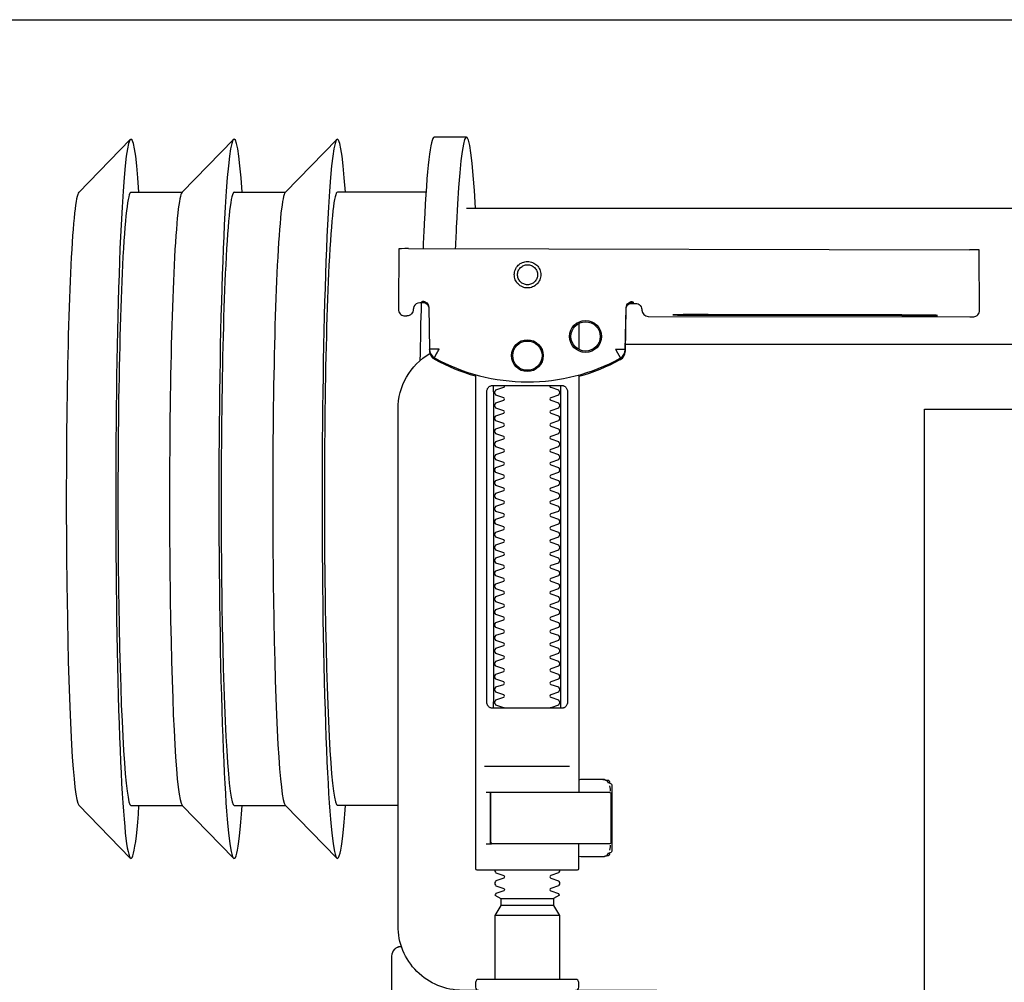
# Model space of a CAD drawing. Header units: millimetres. Extents: x 28600 to 181045, y -399112 to -163690.
# Tile 281 of 482: x 73040 to 73055, y -197898 to -197884. Entities that reach past the tile are written whole.
import ezdxf

# ---------------------------------------------------------------- set-up
doc = ezdxf.new("R2010")
doc.units = ezdxf.units.MM
doc.layers.get('0').update_dxf_attribs({"color": 8})
doc.layers.add('!! 0_ Istn-sciany', color=8, linetype='Continuous')
doc.layers.add('!!_@ wypos sanit nd', color=8, linetype='Continuous', plot=False)

# ---------------------------------------------------------------- blocks, each defined once
blk = doc.blocks.new('A$Cff2eaf8b')
for points in [[(-0.24945, 0.09108), (-0.24147, 0.09927)], [(-0.24136, 0.09113), (-0.23342, 0.09113), (-0.22548, 0.09927)], [(-0.22538, 0.09113), (-0.21743, 0.09113), (-0.2095, 0.09927)], [(-0.18941, 0.09963), (-0.19441, 0.09963)], [(-0.19567, 0.09113), (-0.20939, 0.09113)], [(-0.18941, 0.08863), (-0.04454, 0.08863), (-0.04035, 0.08853), (-0.03617, 0.08824), (-0.032, 0.08775), (-0.02786, 0.08707), (-0.02376, 0.08619), (-0.0197, 0.08513), (-0.0157, 0.08388), (-0.01176, 0.08244), (-0.00789, 0.08082), (-0.0041, 0.07902), (-0.0004, 0.07705), (0.0032, 0.0749), (0.0067, 0.0726), (0.01009, 0.07012), (0.01337, 0.0675)], [(-0.19839, 0.08237), (-0.11148, 0.08219)], [(-0.19594, 0.07411), (-0.19609, 0.07411), (-0.19639, 0.07411), (-0.19593, 0.07402), (-0.19578, 0.07396), (-0.19564, 0.07387), (-0.19551, 0.07376), (-0.1954, 0.07363), (-0.19532, 0.07349), (-0.19526, 0.07333), (-0.19523, 0.07317)], [(-0.16479, 0.06647), (-0.16466, 0.07302), (-0.16465, 0.07318), (-0.16461, 0.07333), (-0.16454, 0.07348), (-0.16445, 0.07361), (-0.16435, 0.07373), (-0.16422, 0.07383), (-0.16409, 0.07391), (-0.16394, 0.07396), (-0.16349, 0.07404), (-0.1638, 0.07405), (-0.16395, 0.07405)], [(-0.12195, 0.07209), (-0.15195, 0.07215)], [(-0.15195, 0.07205), (-0.12195, 0.07199)], [(-0.172, 0.07079), (-0.172, 0.06674)], [(0.16493, 0.0675), (-0.16477, 0.0675)], [(-0.172, 0.06279), (-0.172, -0.00182)], [(-0.1852, 0.06018), (-0.1852, 0.01218)], [(-0.1748, 0.01218), (-0.1748, 0.06018)], [(-0.11847, -0.0325), (-0.11847, 0.0575), (0.11153, 0.0575), (0.11153, -0.0325)], [(-0.17342, 0.00218), (-0.18659, 0.00218)], [(-0.172, 0.00012), (-0.17167, 0.00018), (-0.1682, 0.00018), (-0.1681, 0.00018), (-0.16799, 0.00016), (-0.16789, 0.00007), (-0.16779, 0.00006), (-0.16762, 0.00005), (-0.16752, 0.00005), (-0.16741, 0.00003), (-0.1673, -0.00004), (-0.16725, -0.00018), (-0.16725, -0.00044), (-0.16711, -0.00046), (-0.16701, -0.0005), (-0.16693, -0.00056), (-0.16688, -0.0007), (-0.16688, -0.01094), (-0.16692, -0.01107), (-0.16701, -0.01115), (-0.16725, -0.0112), (-0.16725, -0.01147), (-0.16728, -0.01157), (-0.16735, -0.01164), (-0.16746, -0.01168), (-0.16762, -0.01169), (-0.16775, -0.0117), (-0.16789, -0.01172), (-0.16797, -0.01179), (-0.16807, -0.01182), (-0.1682, -0.01182), (-0.17167, -0.01182), (-0.172, -0.01177)], [(-0.16829, 0.00017), (-0.16772, 0.00003), (-0.16738, -0.00042)], [(-0.16723, -0.00083), (-0.16714, -0.00136), (-0.16713, -0.00163)], [(-0.18633, -0.00182), (-0.17526, -0.00182), (-0.17367, -0.00182)], [(-0.24945, -0.00383), (-0.24147, -0.01202)], [(-0.24136, -0.00387), (-0.23342, -0.00387), (-0.22548, -0.01202)], [(-0.22538, -0.00387), (-0.21743, -0.00387), (-0.2095, -0.01202)], [(-0.2, -0.00387), (-0.20939, -0.00387)], [(-0.18633, -0.00982), (-0.18551, -0.00982), (-0.18567, -0.00972), (-0.1857, -0.00962)], [(-0.16713, -0.01002), (-0.16714, -0.01028), (-0.16723, -0.01081)], [(-0.16738, -0.01122), (-0.16772, -0.01167), (-0.16829, -0.01182)], [(-0.1841, -0.0183), (-0.1759, -0.0183)], [(-0.1759, -0.01936), (-0.1841, -0.01936)], [(-0.175, -0.02092), (-0.185, -0.02092)], [(-0.20001, -0.0258), (-0.19988, -0.02576), (-0.19976, -0.02573), (-0.19963, -0.02571), (-0.19948, -0.02571)], [(-0.20099, -0.02721), (-0.20099, -0.0722)]]:
    blk.add_lwpolyline(points)
for points in [[(-0.19989, 0.08236), (-0.19995, 0.07336, 0.009369), (-0.19994, 0.07293), (-0.19992, 0.07276), (-0.19986, 0.07259), (-0.19979, 0.07243), (-0.19968, 0.07229), (-0.19955, 0.07217), (-0.19941, 0.07208), (-0.19924, 0.07201), (-0.19908, 0.07197), (-0.19895, 0.07196), (-0.1988, 0.07196)], [(-0.16413, 0.07389), (-0.16324, 0.07389), (-0.16303, 0.07386), (-0.16283, 0.0738), (-0.16264, 0.07369), (-0.16249, 0.07354), (-0.16237, 0.07337), (-0.16228, 0.07317), (-0.16225, 0.07297, 0.002299), (-0.16224, 0.07285, 0.40455), (-0.16124, 0.07188), (-0.11145, 0.07178), (-0.11127, 0.07178), (-0.11111, 0.07178), (-0.111, 0.07178), (-0.11083, 0.07179), (-0.11065, 0.07183), (-0.11049, 0.0719), (-0.11033, 0.072), (-0.1102, 0.07212), (-0.11009, 0.07227), (-0.11001, 0.07243), (-0.10996, 0.07261), (-0.10995, 0.07279), (-0.10997, 0.08178), (-0.10998, 0.08217)], [(-0.19576, 0.07395), (-0.19665, 0.07395, 0.282591), (-0.19754, 0.0734), (-0.19758, 0.07331), (-0.19761, 0.0732), (-0.19763, 0.07311), (-0.19764, 0.07296, -0.415352), (-0.19865, 0.07196)], [(-0.19623, 0.07426), (-0.19588, 0.0742), (-0.19555, 0.07399), (-0.19533, 0.07367), (-0.19523, 0.07332), (-0.19513, 0.06676), (-0.19513, 0.0667, 0.265347), (-0.19435, 0.06544, 0.125711), (-0.17997, 0.06173, 0.125711), (-0.16558, 0.06538, 0.26954), (-0.1648, 0.06667), (-0.16467, 0.07322), (-0.16464, 0.07344), (-0.16456, 0.07365), (-0.16444, 0.07383), (-0.16428, 0.07399), (-0.1641, 0.0741), (-0.16389, 0.07417), (-0.16368, 0.0742)], [(-0.15993, -0.0325), (-0.17249, -0.0325, 0.405519), (-0.172, -0.032), (-0.172, -0.0313, 0.414214), (-0.1725, -0.0308), (-0.1875, -0.0308, 0.414214), (-0.188, -0.0313), (-0.188, -0.032, 0.405519), (-0.18751, -0.0325), (-0.19, -0.0325, -0.414214), (-0.2, -0.0225), (-0.2, 0.0575, -0.266001), (-0.19506, 0.06612)], [(-0.19513, 0.06651), (-0.19511, 0.06632), (-0.19509, 0.06622), (-0.19506, 0.06612), (-0.19503, 0.06602), (-0.19498, 0.06592), (-0.19493, 0.06582), (-0.19488, 0.06573), (-0.19482, 0.06564), (-0.19475, 0.06556), (-0.19468, 0.06548), (-0.1946, 0.06541), (-0.19452, 0.06535), (-0.19443, 0.06529), (-0.19434, 0.06524), (-0.19358, 0.06483), (-0.19281, 0.06445), (-0.19203, 0.0641), (-0.19125, 0.06376), (-0.19045, 0.06345), (-0.18964, 0.06316), (-0.18882, 0.06289), (-0.188, 0.06265), (-0.188, -0.01362, 0.414214), (-0.1878, -0.01382), (-0.17545, -0.01382), (-0.1722, -0.01382, 0.414214), (-0.172, -0.01362), (-0.172, -0.00982)], [(-0.172, 0.0626), (-0.17117, 0.06284), (-0.17034, 0.0631), (-0.16952, 0.06339), (-0.16872, 0.0637), (-0.16792, 0.06404), (-0.16713, 0.06439), (-0.16635, 0.06477), (-0.16558, 0.06518), (-0.16557, 0.06518, 0.269546), (-0.16479, 0.06647)], [(-0.18353, 0.01118, 0.182836), (-0.18364, 0.01127), (-0.18485, 0.01168, 0.050055), (-0.185, 0.01194), (-0.185, 0.01222, 0.050055), (-0.18485, 0.01248), (-0.18364, 0.01289, 0.719897), (-0.18364, 0.01327), (-0.18485, 0.01368, 0.050055), (-0.185, 0.01394), (-0.185, 0.01422, 0.050055), (-0.18485, 0.01448), (-0.18364, 0.01489, 0.719897), (-0.18364, 0.01527), (-0.18485, 0.01568, 0.050055), (-0.185, 0.01594), (-0.185, 0.01622, 0.050055), (-0.18485, 0.01648), (-0.18364, 0.01689, 0.719897), (-0.18364, 0.01727), (-0.18485, 0.01768, 0.050055), (-0.185, 0.01794), (-0.185, 0.01822, 0.050055), (-0.18485, 0.01848), (-0.18364, 0.01889, 0.719897), (-0.18364, 0.01927), (-0.18485, 0.01968, 0.050055), (-0.185, 0.01994), (-0.185, 0.02022, 0.050055), (-0.18485, 0.02048), (-0.18364, 0.02089, 0.719897), (-0.18364, 0.02127), (-0.18485, 0.02168, 0.050055), (-0.185, 0.02194), (-0.185, 0.02222, 0.050055), (-0.18485, 0.02248), (-0.18364, 0.02289, 0.719897), (-0.18364, 0.02327), (-0.18485, 0.02368, 0.050055), (-0.185, 0.02394), (-0.185, 0.02422, 0.050055), (-0.18485, 0.02448), (-0.18364, 0.02489, 0.719897), (-0.18364, 0.02527), (-0.18485, 0.02568, 0.050055), (-0.185, 0.02594), (-0.185, 0.02622, 0.050055), (-0.18485, 0.02648), (-0.18364, 0.02689, 0.719897), (-0.18364, 0.02727), (-0.18485, 0.02768, 0.050055), (-0.185, 0.02794), (-0.185, 0.02822, 0.050055), (-0.18485, 0.02848), (-0.18364, 0.02889, 0.719897), (-0.18364, 0.02927), (-0.18485, 0.02968, 0.050055), (-0.185, 0.02994), (-0.185, 0.03022, 0.050055), (-0.18485, 0.03048), (-0.18364, 0.03089, 0.719897), (-0.18364, 0.03127), (-0.18485, 0.03168, 0.050055), (-0.185, 0.03194), (-0.185, 0.03222, 0.050055), (-0.18485, 0.03248), (-0.18364, 0.03289, 0.719897), (-0.18364, 0.03327), (-0.18485, 0.03368, 0.050055), (-0.185, 0.03394), (-0.185, 0.03422, 0.050055), (-0.18485, 0.03448), (-0.18364, 0.03489, 0.719897), (-0.18364, 0.03527), (-0.18485, 0.03568, 0.050055), (-0.185, 0.03594), (-0.185, 0.03622, 0.050055), (-0.18485, 0.03648), (-0.18364, 0.03689, 0.719897), (-0.18364, 0.03727), (-0.18485, 0.03768, 0.050055), (-0.185, 0.03794), (-0.185, 0.03822, 0.050055), (-0.18485, 0.03848), (-0.18364, 0.03889, 0.719897), (-0.18364, 0.03927), (-0.18485, 0.03968, 0.050055), (-0.185, 0.03994), (-0.185, 0.04022, 0.050055), (-0.18485, 0.04048), (-0.18364, 0.04089, 0.719897), (-0.18364, 0.04127), (-0.18485, 0.04168, 0.050055), (-0.185, 0.04194), (-0.185, 0.04222, 0.050055), (-0.18485, 0.04248), (-0.18364, 0.04289, 0.719897), (-0.18364, 0.04327), (-0.18485, 0.04368, 0.050055), (-0.185, 0.04394), (-0.185, 0.04422, 0.050055), (-0.18485, 0.04448), (-0.18364, 0.04489, 0.719897), (-0.18364, 0.04527), (-0.18485, 0.04568, 0.050055), (-0.185, 0.04594), (-0.185, 0.04622, 0.050055), (-0.18485, 0.04648), (-0.18364, 0.04689, 0.719897), (-0.18364, 0.04727), (-0.18485, 0.04768, 0.050055), (-0.185, 0.04794), (-0.185, 0.04822, 0.050055), (-0.18485, 0.04848), (-0.18364, 0.04889, 0.719897), (-0.18364, 0.04927), (-0.18485, 0.04968, 0.050055), (-0.185, 0.04994), (-0.185, 0.05022, 0.050055), (-0.18485, 0.05048), (-0.18364, 0.05089, 0.719897), (-0.18364, 0.05127), (-0.18485, 0.05168, 0.050055), (-0.185, 0.05194), (-0.185, 0.05222, 0.050055), (-0.18485, 0.05248), (-0.18364, 0.05289, 0.719897), (-0.18364, 0.05327), (-0.18485, 0.05368, 0.050055), (-0.185, 0.05394), (-0.185, 0.05422, 0.050055), (-0.18485, 0.05448), (-0.18364, 0.05489, 0.719897), (-0.18364, 0.05527), (-0.18485, 0.05568, 0.050055), (-0.185, 0.05594), (-0.185, 0.05622, 0.050055), (-0.18485, 0.05648), (-0.18364, 0.05689, 0.719897), (-0.18364, 0.05727), (-0.18485, 0.05768, 0.050055), (-0.185, 0.05794), (-0.185, 0.05822, 0.050055), (-0.18485, 0.05848), (-0.18364, 0.05889, 0.719897), (-0.18364, 0.05927), (-0.18485, 0.05968, 0.050055), (-0.185, 0.05994), (-0.185, 0.06022, 0.050055), (-0.18485, 0.06048), (-0.18364, 0.06089, 0.474594), (-0.18353, 0.06118)], [(-0.17647, 0.06118, 0.474594), (-0.17636, 0.06089), (-0.17515, 0.06048, 0.050055), (-0.175, 0.06022), (-0.175, 0.05994, 0.050055), (-0.17515, 0.05968), (-0.17636, 0.05927, 0.719897), (-0.17636, 0.05889), (-0.17515, 0.05848, 0.050055), (-0.175, 0.05822), (-0.175, 0.05794, 0.050055), (-0.17515, 0.05768), (-0.17636, 0.05727, 0.719897), (-0.17636, 0.05689), (-0.17515, 0.05648, 0.050055), (-0.175, 0.05622), (-0.175, 0.05594, 0.050055), (-0.17515, 0.05568), (-0.17636, 0.05527, 0.719897), (-0.17636, 0.05489), (-0.17515, 0.05448, 0.050055), (-0.175, 0.05422), (-0.175, 0.05394, 0.050055), (-0.17515, 0.05368), (-0.17636, 0.05327, 0.719897), (-0.17636, 0.05289), (-0.17515, 0.05248, 0.050055), (-0.175, 0.05222), (-0.175, 0.05194, 0.050055), (-0.17515, 0.05168), (-0.17636, 0.05127, 0.719897), (-0.17636, 0.05089), (-0.17515, 0.05048, 0.050055), (-0.175, 0.05022), (-0.175, 0.04994, 0.050055), (-0.17515, 0.04968), (-0.17636, 0.04927, 0.719897), (-0.17636, 0.04889), (-0.17515, 0.04848, 0.050055), (-0.175, 0.04822), (-0.175, 0.04794, 0.050055), (-0.17515, 0.04768), (-0.17636, 0.04727, 0.719897), (-0.17636, 0.04689), (-0.17515, 0.04648, 0.050055), (-0.175, 0.04622), (-0.175, 0.04594, 0.050055), (-0.17515, 0.04568), (-0.17636, 0.04527, 0.719897), (-0.17636, 0.04489), (-0.17515, 0.04448, 0.050055), (-0.175, 0.04422), (-0.175, 0.04394, 0.050055), (-0.17515, 0.04368), (-0.17636, 0.04327, 0.719897), (-0.17636, 0.04289), (-0.17515, 0.04248, 0.050055), (-0.175, 0.04222), (-0.175, 0.04194, 0.050055), (-0.17515, 0.04168), (-0.17636, 0.04127, 0.719897), (-0.17636, 0.04089), (-0.17515, 0.04048, 0.050055), (-0.175, 0.04022), (-0.175, 0.03994, 0.050055), (-0.17515, 0.03968), (-0.17636, 0.03927, 0.719897), (-0.17636, 0.03889), (-0.17515, 0.03848, 0.050055), (-0.175, 0.03822), (-0.175, 0.03794, 0.050055), (-0.17515, 0.03768), (-0.17636, 0.03727, 0.719897), (-0.17636, 0.03689), (-0.17515, 0.03648, 0.050055), (-0.175, 0.03622), (-0.175, 0.03594, 0.050055), (-0.17515, 0.03568), (-0.17636, 0.03527, 0.719897), (-0.17636, 0.03489), (-0.17515, 0.03448, 0.050055), (-0.175, 0.03422), (-0.175, 0.03394, 0.050055), (-0.17515, 0.03368), (-0.17636, 0.03327, 0.719897), (-0.17636, 0.03289), (-0.17515, 0.03248, 0.050055), (-0.175, 0.03222), (-0.175, 0.03194, 0.050055), (-0.17515, 0.03168), (-0.17636, 0.03127, 0.719897), (-0.17636, 0.03089), (-0.17515, 0.03048, 0.050055), (-0.175, 0.03022), (-0.175, 0.02994, 0.050055), (-0.17515, 0.02968), (-0.17636, 0.02927, 0.719897), (-0.17636, 0.02889), (-0.17515, 0.02848, 0.050055), (-0.175, 0.02822), (-0.175, 0.02794, 0.050055), (-0.17515, 0.02768), (-0.17636, 0.02727, 0.719897), (-0.17636, 0.02689), (-0.17515, 0.02648, 0.050055), (-0.175, 0.02622), (-0.175, 0.02594, 0.050055), (-0.17515, 0.02568), (-0.17636, 0.02527, 0.719897), (-0.17636, 0.02489), (-0.17515, 0.02448, 0.050055), (-0.175, 0.02422), (-0.175, 0.02394, 0.050055), (-0.17515, 0.02368), (-0.17636, 0.02327, 0.719897), (-0.17636, 0.02289), (-0.17515, 0.02248, 0.050055), (-0.175, 0.02222), (-0.175, 0.02194, 0.050055), (-0.17515, 0.02168), (-0.17636, 0.02127, 0.719897), (-0.17636, 0.02089), (-0.17515, 0.02048, 0.050055), (-0.175, 0.02022), (-0.175, 0.01994, 0.050055), (-0.17515, 0.01968), (-0.17636, 0.01927, 0.719897), (-0.17636, 0.01889), (-0.17515, 0.01848, 0.050055), (-0.175, 0.01822), (-0.175, 0.01794, 0.050055), (-0.17515, 0.01768), (-0.17636, 0.01727, 0.719897), (-0.17636, 0.01689), (-0.17515, 0.01648, 0.050055), (-0.175, 0.01622), (-0.175, 0.01594, 0.050055), (-0.17515, 0.01568), (-0.17636, 0.01527, 0.719897), (-0.17636, 0.01489), (-0.17515, 0.01448, 0.050055), (-0.175, 0.01422), (-0.175, 0.01394, 0.050055), (-0.17515, 0.01368), (-0.17636, 0.01327, 0.719897), (-0.17636, 0.01289), (-0.17515, 0.01248, 0.050055), (-0.175, 0.01222), (-0.175, 0.01194, 0.050055), (-0.17515, 0.01168), (-0.17636, 0.01127, 0.182836), (-0.17647, 0.01118)], [(-0.1857, -0.00202), (-0.1857, -0.00962), (-0.1857, -0.00202), (-0.18567, -0.00192), (-0.18559, -0.00184), (-0.17696, -0.00182), (-0.16725, -0.00182, -0.414214), (-0.16705, -0.00202), (-0.16705, -0.00962, -0.414214), (-0.16725, -0.00982), (-0.18543, -0.00982), (-0.18553, -0.00978), (-0.1856, -0.00962)], [(-0.185, -0.01382), (-0.185, -0.01406, -0.050055), (-0.18485, -0.01432), (-0.18364, -0.01473, -0.719897), (-0.18364, -0.01511), (-0.18485, -0.01552, -0.050055), (-0.185, -0.01578), (-0.185, -0.01606, -0.050055), (-0.18485, -0.01632), (-0.18364, -0.01673, -0.719897), (-0.18364, -0.01711), (-0.18485, -0.01752, -0.050055), (-0.185, -0.01778), (-0.1841, -0.0183), (-0.1841, -0.01936), (-0.185, -0.02092), (-0.185, -0.0308)], [(-0.175, -0.01382), (-0.175, -0.01406, 0.050055), (-0.17515, -0.01432), (-0.17636, -0.01473, 0.719897), (-0.17636, -0.01511), (-0.17515, -0.01552, 0.050055), (-0.175, -0.01578), (-0.175, -0.01606, 0.050055), (-0.17515, -0.01632), (-0.17636, -0.01673, 0.719897), (-0.17636, -0.01711), (-0.17515, -0.01752, 0.050055), (-0.175, -0.01778), (-0.1759, -0.0183), (-0.1759, -0.01936), (-0.175, -0.02092), (-0.175, -0.0308)], [(-0.20011, -0.02584, 0.091301), (-0.20056, -0.02614, 0.198909), (-0.20099, -0.02721)], [(-0.19945, -0.02578, 0.170835), (-0.20011, -0.02584)]]:
    blk.add_lwpolyline(points, format="xyb")
for points in [[(-0.17994, 0.08038), (-0.17974, 0.08037), (-0.17954, 0.08034), (-0.17935, 0.08029), (-0.17916, 0.08022), (-0.17897, 0.08013), (-0.1788, 0.08003), (-0.17864, 0.07991), (-0.17849, 0.07978), (-0.17836, 0.07963), (-0.17824, 0.07947), (-0.17814, 0.07929), (-0.17805, 0.07911), (-0.17798, 0.07892), (-0.17793, 0.07873), (-0.17791, 0.07853), (-0.1779, 0.07833), (-0.17791, 0.07813), (-0.17794, 0.07793), (-0.17799, 0.07773), (-0.17805, 0.07754), (-0.17814, 0.07736), (-0.17824, 0.07719), (-0.17836, 0.07703), (-0.1785, 0.07688), (-0.17865, 0.07675), (-0.17881, 0.07663), (-0.17898, 0.07652), (-0.17916, 0.07644), (-0.17935, 0.07637), (-0.17955, 0.07632), (-0.17975, 0.07629), (-0.17995, 0.07628), (-0.18015, 0.07629), (-0.18035, 0.07632), (-0.18054, 0.07637), (-0.18073, 0.07644), (-0.18091, 0.07653), (-0.18109, 0.07663), (-0.18125, 0.07675), (-0.18139, 0.07689), (-0.18153, 0.07704), (-0.18165, 0.0772), (-0.18175, 0.07737), (-0.18184, 0.07755), (-0.1819, 0.07774), (-0.18195, 0.07794), (-0.18198, 0.07813), (-0.18199, 0.07834), (-0.18198, 0.07854), (-0.18195, 0.07873), (-0.1819, 0.07893), (-0.18183, 0.07912), (-0.18175, 0.0793), (-0.18164, 0.07947), (-0.18152, 0.07963), (-0.18139, 0.07978), (-0.18124, 0.07992), (-0.18108, 0.08004), (-0.18091, 0.08014), (-0.18072, 0.08022), (-0.18053, 0.08029), (-0.18034, 0.08034), (-0.18014, 0.08037)], [(-0.17994, 0.07987), (-0.17979, 0.07987), (-0.17964, 0.07984), (-0.17949, 0.07981), (-0.17935, 0.07976), (-0.17921, 0.07969), (-0.17908, 0.07961), (-0.17896, 0.07952), (-0.17885, 0.07942), (-0.17874, 0.07931), (-0.17865, 0.07918), (-0.17858, 0.07905), (-0.17851, 0.07892), (-0.17846, 0.07877), (-0.17842, 0.07862), (-0.1784, 0.07847), (-0.17839, 0.07832), (-0.1784, 0.07817), (-0.17842, 0.07802), (-0.17846, 0.07787), (-0.17851, 0.07773), (-0.17858, 0.07759), (-0.17866, 0.07746), (-0.17875, 0.07734), (-0.17885, 0.07723), (-0.17896, 0.07712), (-0.17909, 0.07703), (-0.17922, 0.07696), (-0.17935, 0.07689), (-0.1795, 0.07684), (-0.17964, 0.0768), (-0.1798, 0.07678), (-0.17995, 0.07677), (-0.1801, 0.07678), (-0.18025, 0.07681), (-0.1804, 0.07684), (-0.18054, 0.07689), (-0.18068, 0.07696), (-0.18081, 0.07704), (-0.18093, 0.07713), (-0.18104, 0.07723), (-0.18114, 0.07734), (-0.18123, 0.07747), (-0.18131, 0.0776), (-0.18138, 0.07773), (-0.18143, 0.07788), (-0.18146, 0.07803), (-0.18149, 0.07818), (-0.18149, 0.07833), (-0.18149, 0.07848), (-0.18146, 0.07863), (-0.18143, 0.07878), (-0.18137, 0.07892), (-0.18131, 0.07906), (-0.18123, 0.07919), (-0.18114, 0.07931), (-0.18104, 0.07942), (-0.18092, 0.07952), (-0.1808, 0.07962), (-0.18067, 0.07969), (-0.18053, 0.07976), (-0.18039, 0.07981), (-0.18024, 0.07985), (-0.18009, 0.07987)], [(-0.17471, 0.06118), (-0.17462, 0.06118), (-0.17454, 0.06117), (-0.17445, 0.06115), (-0.17437, 0.06113), (-0.17428, 0.06109), (-0.1742, 0.06105), (-0.17413, 0.061), (-0.17406, 0.06095), (-0.174, 0.06088), (-0.17394, 0.06081), (-0.17389, 0.06072), (-0.17384, 0.06062), (-0.17381, 0.06052), (-0.17378, 0.06041), (-0.17376, 0.06029), (-0.17376, 0.06018), (-0.17376, 0.01218), (-0.17376, 0.01206), (-0.17378, 0.01195), (-0.17381, 0.01184), (-0.17384, 0.01173), (-0.17389, 0.01164), (-0.17394, 0.01155), (-0.174, 0.01148), (-0.17406, 0.01141), (-0.17413, 0.01135), (-0.1742, 0.01131), (-0.17428, 0.01126), (-0.17437, 0.01123), (-0.17445, 0.01121), (-0.17454, 0.01119), (-0.17462, 0.01118), (-0.17471, 0.01118), (-0.18529, 0.01118), (-0.18538, 0.01118), (-0.18547, 0.01119), (-0.18555, 0.01121), (-0.18564, 0.01123), (-0.18572, 0.01126), (-0.1858, 0.01131), (-0.18587, 0.01135), (-0.18594, 0.01141), (-0.18601, 0.01148), (-0.18606, 0.01155), (-0.18612, 0.01164), (-0.18616, 0.01173), (-0.1862, 0.01184), (-0.18623, 0.01195), (-0.18624, 0.01206), (-0.18625, 0.01218), (-0.18625, 0.06018), (-0.18624, 0.06029), (-0.18623, 0.06041), (-0.1862, 0.06052), (-0.18616, 0.06062), (-0.18612, 0.06072), (-0.18606, 0.06081), (-0.18601, 0.06088), (-0.18594, 0.06095), (-0.18587, 0.061), (-0.1858, 0.06105), (-0.18572, 0.06109), (-0.18564, 0.06113), (-0.18555, 0.06115), (-0.18547, 0.06117), (-0.18538, 0.06118), (-0.18529, 0.06118)]]:
    blk.add_lwpolyline(points, close=True)
for points in [[(-0.19436, 0.06548), (-0.19435, 0.06548), (-0.19435, 0.06548), (-0.19435, 0.06548), (-0.19435, 0.06548), (-0.19435, 0.06548), (-0.19435, 0.06548), (-0.19435, 0.06548), (-0.19435, 0.06548), (-0.19435, 0.06548), (-0.19435, 0.06548), (-0.19435, 0.06548), (-0.19435, 0.06548), (-0.19435, 0.06548), (-0.19435, 0.06548), (-0.19435, 0.06548), (-0.19435, 0.06548), (-0.19435, 0.06548), (-0.19435, 0.06548), (-0.19435, 0.06549), (-0.19435, 0.06549), (-0.19435, 0.06549), (-0.19435, 0.06549), (-0.19435, 0.06549), (-0.19435, 0.06549), (-0.19435, 0.0655), (-0.19435, 0.0655), (-0.19434, 0.0655), (-0.19434, 0.06551), (-0.19434, 0.06551), (-0.19434, 0.06552), (-0.19433, 0.06552), (-0.19433, 0.06553), (-0.19433, 0.06553), (-0.19433, 0.06554), (-0.19432, 0.06554), (-0.19432, 0.06555), (-0.19432, 0.06555), (-0.19432, 0.06556), (-0.19431, 0.06556), (-0.19431, 0.06557), (-0.19431, 0.06558), (-0.1943, 0.06558), (-0.1943, 0.06559), (-0.19429, 0.0656), (-0.19429, 0.06561), (-0.19429, 0.06561), (-0.19428, 0.06562), (-0.19428, 0.06563), (-0.19427, 0.06564), (-0.19427, 0.06565), (-0.19426, 0.06566), (-0.19426, 0.06566), (-0.19425, 0.06567), (-0.19425, 0.06568), (-0.19424, 0.06569), (-0.19424, 0.0657), (-0.19423, 0.06571), (-0.19423, 0.06572), (-0.19422, 0.06573), (-0.19422, 0.06574), (-0.19421, 0.06575), (-0.1942, 0.06576), (-0.1942, 0.06578), (-0.19419, 0.06579), (-0.19419, 0.0658), (-0.19418, 0.06581), (-0.19417, 0.06582), (-0.19417, 0.06583), (-0.19416, 0.06585), (-0.19415, 0.06586), (-0.19414, 0.06588), (-0.19413, 0.06591), (-0.19411, 0.06594), (-0.1941, 0.06596), (-0.19408, 0.06599), (-0.19407, 0.06602), (-0.19405, 0.06605), (-0.19395, 0.06623), (-0.19393, 0.06626), (-0.1939, 0.06633), (-0.19388, 0.06636), (-0.19386, 0.0664), (-0.19384, 0.06643), (-0.19382, 0.06646), (-0.1938, 0.0665), (-0.19378, 0.06653), (-0.19377, 0.06657), (-0.19376, 0.06659), (-0.19375, 0.0666), (-0.19375, 0.0666), (-0.19374, 0.06662), (-0.19373, 0.06663), (-0.19372, 0.06664), (-0.19372, 0.06665), (-0.19371, 0.06666), (-0.19371, 0.06667), (-0.19371, 0.06667), (-0.1937, 0.06668), (-0.1937, 0.06668), (-0.1937, 0.06668), (-0.1937, 0.06669), (-0.1937, 0.06669), (-0.1937, 0.0667), (-0.19369, 0.06671), (-0.19369, 0.06671), (-0.19369, 0.06672), (-0.19368, 0.06672), (-0.19368, 0.06672), (-0.19368, 0.06673), (-0.19367, 0.06673), (-0.19367, 0.06674), (-0.19367, 0.06674), (-0.19366, 0.06674), (-0.19365, 0.06675), (-0.19365, 0.06675), (-0.19364, 0.06676), (-0.19364, 0.06676), (-0.19364, 0.06676), (-0.19364, 0.06677), (-0.19363, 0.06677), (-0.19363, 0.06678), (-0.19363, 0.06678), (-0.19363, 0.06678), (-0.19363, 0.06679), (-0.19363, 0.06679), (-0.19363, 0.0668), (-0.19363, 0.0668), (-0.19363, 0.06681), (-0.19364, 0.06681), (-0.19364, 0.06681), (-0.19364, 0.06682), (-0.19364, 0.06682), (-0.19364, 0.06682), (-0.19365, 0.06682), (-0.19365, 0.06682), (-0.19365, 0.06682), (-0.19365, 0.06682), (-0.19365, 0.06682), (-0.19366, 0.06682), (-0.19366, 0.06682), (-0.19366, 0.06682), (-0.19366, 0.06682), (-0.19366, 0.06682), (-0.19367, 0.06682), (-0.19367, 0.06682), (-0.19367, 0.06682), (-0.19367, 0.06682), (-0.19367, 0.06682), (-0.19368, 0.06682), (-0.19368, 0.06682), (-0.19369, 0.06682), (-0.19369, 0.06682), (-0.19369, 0.06681), (-0.1937, 0.06681), (-0.1937, 0.06681), (-0.19371, 0.06681), (-0.19371, 0.06681), (-0.19371, 0.06681), (-0.19371, 0.06681), (-0.19372, 0.0668), (-0.19372, 0.0668), (-0.19373, 0.0668), (-0.19373, 0.0668), (-0.19374, 0.0668), (-0.19374, 0.0668), (-0.19374, 0.0668), (-0.19375, 0.0668), (-0.19375, 0.06681), (-0.19376, 0.06681), (-0.19376, 0.06681), (-0.19377, 0.06681), (-0.19377, 0.06681), (-0.19377, 0.06681), (-0.19377, 0.06681), (-0.19378, 0.06681), (-0.19378, 0.06681), (-0.19378, 0.06681), (-0.19378, 0.06681), (-0.19379, 0.06681), (-0.19379, 0.06681), (-0.19379, 0.06681), (-0.19379, 0.06681), (-0.1938, 0.06681), (-0.1938, 0.06681), (-0.19381, 0.06681), (-0.19381, 0.06681), (-0.19382, 0.06681), (-0.19383, 0.06681), (-0.19383, 0.06681), (-0.19384, 0.06681), (-0.19385, 0.06681), (-0.19385, 0.06681), (-0.19386, 0.06681), (-0.19387, 0.06681), (-0.19388, 0.06681), (-0.19389, 0.06681), (-0.19389, 0.0668), (-0.1939, 0.0668), (-0.19391, 0.0668), (-0.19392, 0.0668), (-0.19397, 0.0668), (-0.19398, 0.0668), (-0.19399, 0.0668), (-0.194, 0.0668), (-0.19401, 0.0668), (-0.19402, 0.0668), (-0.19403, 0.0668), (-0.19405, 0.0668), (-0.19406, 0.0668), (-0.19407, 0.0668), (-0.19408, 0.0668), (-0.19409, 0.0668), (-0.1941, 0.0668), (-0.19412, 0.0668), (-0.19417, 0.0668), (-0.19419, 0.0668), (-0.19421, 0.0668), (-0.19424, 0.0668), (-0.19426, 0.0668), (-0.19429, 0.0668), (-0.19431, 0.0668), (-0.19433, 0.0668), (-0.19436, 0.0668), (-0.19438, 0.06679), (-0.19455, 0.06679), (-0.19457, 0.06679), (-0.19459, 0.06679), (-0.19461, 0.06679), (-0.19463, 0.06679), (-0.19464, 0.06679), (-0.19465, 0.06679), (-0.19466, 0.06679), (-0.19467, 0.06679), (-0.19468, 0.06679), (-0.19469, 0.06679), (-0.1947, 0.06679), (-0.19471, 0.06679), (-0.19472, 0.06679), (-0.19473, 0.06679), (-0.19474, 0.06679), (-0.19474, 0.06679), (-0.19475, 0.06679), (-0.19476, 0.06679), (-0.19477, 0.06679), (-0.19478, 0.06679), (-0.19479, 0.06679), (-0.1948, 0.06679), (-0.1948, 0.06679), (-0.19481, 0.06679), (-0.19482, 0.06678), (-0.19483, 0.06678), (-0.19484, 0.06678), (-0.19484, 0.06678), (-0.19485, 0.06678), (-0.19486, 0.06678), (-0.19487, 0.06678), (-0.19487, 0.06678), (-0.19488, 0.06678), (-0.19489, 0.06678), (-0.1949, 0.06678), (-0.1949, 0.06678), (-0.19491, 0.06678), (-0.19492, 0.06678), (-0.19492, 0.06678), (-0.19493, 0.06678), (-0.19494, 0.06678), (-0.19494, 0.06678), (-0.19495, 0.06678), (-0.19496, 0.06678), (-0.19496, 0.06678), (-0.19497, 0.06678), (-0.19499, 0.06678), (-0.19499, 0.06678), (-0.195, 0.06678), (-0.195, 0.06678), (-0.19501, 0.06678), (-0.19501, 0.06678), (-0.19502, 0.06678), (-0.19502, 0.06678), (-0.19503, 0.06678), (-0.19503, 0.06678), (-0.19504, 0.06678), (-0.19504, 0.06678), (-0.19505, 0.06678), (-0.19505, 0.06678), (-0.19505, 0.06678), (-0.19506, 0.06678), (-0.19506, 0.06678), (-0.19507, 0.06678), (-0.19507, 0.06678), (-0.19507, 0.06678), (-0.19508, 0.06678), (-0.19508, 0.06678), (-0.19508, 0.06678), (-0.19509, 0.06678), (-0.19509, 0.06678), (-0.19509, 0.06678), (-0.1951, 0.06678), (-0.1951, 0.06678), (-0.1951, 0.06678), (-0.19511, 0.06678), (-0.19511, 0.06678), (-0.19511, 0.06678), (-0.19511, 0.06678), (-0.19511, 0.06678), (-0.19512, 0.06678), (-0.19512, 0.06678), (-0.19512, 0.06678), (-0.19512, 0.06678), (-0.19512, 0.06678), (-0.19512, 0.06678), (-0.19513, 0.06678), (-0.19513, 0.06677), (-0.19513, 0.06677), (-0.19513, 0.06677), (-0.19513, 0.06677), (-0.19513, 0.06677), (-0.19513, 0.06677), (-0.19513, 0.06677), (-0.19513, 0.06677), (-0.19513, 0.06677), (-0.19513, 0.06677), (-0.19513, 0.06677), (-0.19513, 0.06677), (-0.19513, 0.06677), (-0.19513, 0.06677), (-0.19513, 0.06677), (-0.19513, 0.06678), (-0.19513, 0.06678), (-0.19513, 0.06678), (-0.19513, 0.06678), (-0.19513, 0.06678), (-0.19513, 0.06678), (-0.19513, 0.06678), (-0.19513, 0.06678), (-0.19513, 0.06678), (-0.19513, 0.06678), (-0.19513, 0.06678), (-0.19513, 0.06678), (-0.19513, 0.06678), (-0.19513, 0.06678), (-0.19513, 0.06678), (-0.19513, 0.06677), (-0.19513, 0.06677, 0.269547)], [(-0.1648, 0.06671), (-0.16481, 0.06671), (-0.16485, 0.06672), (-0.16497, 0.06672), (-0.16603, 0.06675), (-0.16612, 0.06675), (-0.16616, 0.06675), (-0.1662, 0.06675), (-0.16623, 0.06676), (-0.16627, 0.06677), (-0.1663, 0.06675), (-0.1663, 0.06672), (-0.16628, 0.0667), (-0.16625, 0.06667), (-0.16623, 0.06663), (-0.16622, 0.0666), (-0.1662, 0.06657), (-0.16561, 0.06549), (-0.1656, 0.06545), (-0.16558, 0.06542, 0.269546)]]:
    blk.add_lwpolyline(points, format="xyb", close=True)
for centre, radius in [((-0.17096, 0.06877), 0.00247), ((-0.17096, 0.06877), 0.00227), ((-0.17997, 0.06579), 0.00247), ((-0.17997, 0.06579), 0.00227)]:
    blk.add_circle(centre, radius)
for centre, major_axis, ratio, start_param, end_param in [((-0.24136, 0.04363), (0, 0.0557), 0.04256, 5.733752, 6.988802), ((-0.22538, 0.04363), (0, 0.0557), 0.04256, 5.733752, 6.988802), ((-0.20939, 0.04363), (0, 0.0557), 0.04256, 5.733752, 6.988802), ((-0.18941, 0.04363), (0, 0.056), 0.04256, 5.645661, 6.988802), ((-0.19441, 0.04363), (0, 0.056), 0.04256, 0, 0.705617), ((-0.24936, 0.04363), (0, 0.0475), 0.04256, 0.043665, 0.705617), ((-0.24136, 0.04363), (0, 0.0475), 0.04256, 0, 0.705617), ((-0.23337, 0.04363), (0, 0.0475), 0.04256, 0.043665, 0.705617), ((-0.22538, 0.04363), (0, 0.0475), 0.04256, 0, 0.705617), ((-0.21739, 0.04363), (0, 0.0475), 0.04256, 0.043665, 0.705617), ((-0.20939, 0.04363), (0, 0.0475), 0.04256, 0, 0.705617), ((-0.24136, 0.04363), (0, 0.0557), 0.04256, 0.705617, 3.691026), ((-0.22538, 0.04363), (0, 0.0557), 0.04256, 0.705617, 3.691026), ((-0.20939, 0.04363), (0, 0.0557), 0.04256, 0.705617, 3.691026), ((-0.19441, 0.04363), (0, 0.056), 0.04256, 0.705617, 0.806963), ((-0.18941, 0.04363), (0, 0.056), 0.04256, 0.705617, 0.807212), ((-0.19839, 0.08235), (-0.0015, 0), 0.008726, 4.712674, 6.283151), ((-0.11148, 0.08218), (-0.0015, 0), 0.008726, 3.141878, 4.712682), ((-0.24936, 0.04363), (0, 0.0475), 0.04256, 0.705617, 3.097928), ((-0.24136, 0.04363), (0, 0.0475), 0.04256, 0.705617, 3.141593), ((-0.23337, 0.04363), (0, 0.0475), 0.04256, 0.705617, 3.097928), ((-0.22538, 0.04363), (0, 0.0475), 0.04256, 0.705617, 3.141593), ((-0.21739, 0.04363), (0, 0.0475), 0.04256, 0.705617, 3.097928), ((-0.20939, 0.04363), (0, 0.0475), 0.04256, 0.705617, 3.141593), ((-0.19664, 0.07495), (-0.000002, -0.001), 0.000289, 6.274459, 6.283185), ((-0.19441, 0.04363), (0, 0.056), 0.04256, 0.998527, 1.179108), ((-0.16324, 0.07489), (-0.000002, -0.001), 0.000289, 6.274459, 6.283185), ((-0.19879, 0.07296), (-0.000011, -0.001), 0.706875, 0, 0.012337), ((-0.19844, 0.07196), (-0.000501, 0.000001), 0.008726, 0.786107, 1.14947), ((-0.19864, 0.07296), (-0.000006, -0.001), 0.408573, 0, 0.00956), ((-0.15195, 0.0721), (0.0055, -0.00001), 0.008726, 1.571085, 4.712678), ((-0.12195, 0.07204), (0.0055, -0.00001), 0.008726, 4.712678, 7.854271), ((-0.19463, 0.06658), (-0.0005, -0.000008), 0.017454, 0, 0.000137), ((-0.1653, 0.06668), (0.0005, -0.00001), 0.000006, 6.282744, 6.283185), ((-0.1852, 0.06018), (0, 0.001), 0.000289, 4.712389, 6.283185), ((-0.1748, 0.06018), (0, -0.001), 0.000289, 1.570796, 3.141593), ((-0.1852, 0.01218), (0, -0.001), 0.000289, 0, 1.570796), ((-0.1748, 0.01218), (0, -0.001), 0.000289, 0, 1.570796), ((-0.16763, -0.00015), (0.000004, 0.0002), 0.133184, 0.00502, 0.005026), ((-0.16723, -0.00065), (0.000013, 0.0002), 0.223, 0.006306, 0.006351), ((-0.16763, -0.01149), (0.000004, -0.0002), 0.133184, 6.278107, 6.278112), ((-0.16723, -0.011), (0.000013, -0.0002), 0.223, 6.276731, 6.276777)]:
    blk.add_ellipse(centre, major_axis=major_axis, ratio=ratio, start_param=start_param, end_param=end_param)

msp = doc.modelspace()

# ---------------------------------------------------------------- linework, layer by layer
at = {"layer": '!! 0_ Istn-sciany'}
msp.add_lwpolyline([(73015.42327, -197883.5883), (73252.42327, -197883.5883)], dxfattribs=at)

# ---------------------------------------------------------------- block references
at = {"layer": '!!_@ wypos sanit nd', "xscale": 100, "yscale": 100, "zscale": 100}
msp.add_blockref('A$Cff2eaf8b', (73065.92327, -197895.3703), dxfattribs=at)

doc.saveas('drawing.dxf')
